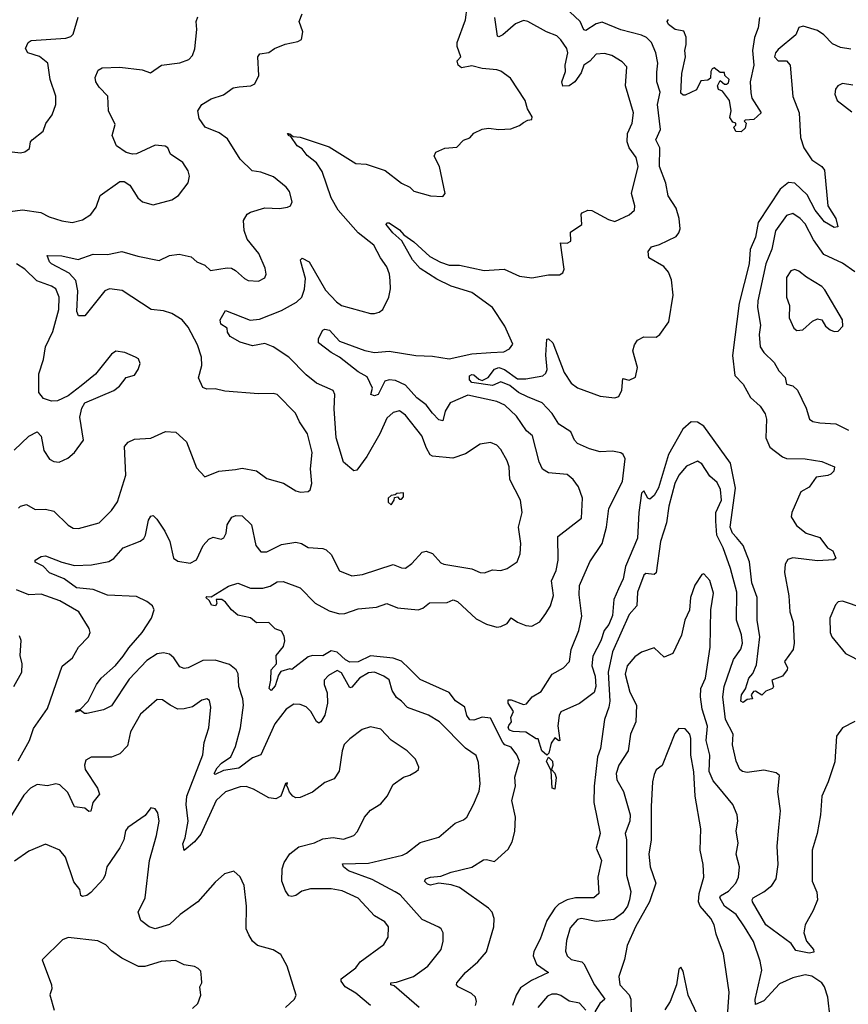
# Model space of a CAD drawing. Extents: x 2199565 to 2323334, y 894172 to 1018966.
# Tile 418 of 440: x 2312091 to 2316093, y 982271 to 987024. Entities that reach past the tile are written whole.
import ezdxf

# ---------------------------------------------------------------- set-up
doc = ezdxf.new("R2010")
doc.units = 0

msp = doc.modelspace()

# ---------------------------------------------------------------- linework, layer by layer
at = {"layer": '0CON10XD'}
for points in [[(2312085, 984666.4), (2312095, 984675.5), (2312123.9, 984683.9), (2312165, 984659.2), (2312215, 984660.9), (2312255, 984651.9), (2312325, 984584.2), (2312348.8, 984568.8), (2312375, 984567.5), (2312475, 984596), (2312534.2, 984655), (2312563.9, 984696.1), (2312602.9, 984825), (2312596.6, 984963.4), (2312615.5, 984984.5), (2312645, 984998.9), (2312725, 985004.5), (2312795, 985035.6), (2312845, 985032.9), (2312896.3, 984986.3), (2312945, 984860), (2312985, 984816.7), (2313052.5, 984845), (2313133.1, 984853.1), (2313165, 984858.5), (2313235, 984845.5), (2313285, 984809.2), (2313365, 984786), (2313425, 984749.2), (2313447.3, 984742.7), (2313483.9, 984746.1), (2313493.3, 984755), (2313501.2, 984785), (2313495.7, 984855.7), (2313504.2, 984934.2), (2313481.4, 985025), (2313443, 985083), (2313423.3, 985125), (2313335, 985214.3), (2313315, 985220), (2313245, 985217.5), (2313081.2, 985231.2), (2313035, 985242.5), (2312995, 985240.8), (2312975, 985248.8), (2312954.3, 985295), (2312970, 985355), (2312968.4, 985395), (2312949.5, 985455), (2312905, 985540.5), (2312875.4, 985575), (2312825, 985605.4), (2312785, 985619.1), (2312725.3, 985625.3), (2312586.2, 985716.2), (2312525, 985725.3), (2312502.5, 985715), (2312405.6, 985594.4), (2312375, 985594), (2312366.7, 985615), (2312372.2, 985715), (2312362.5, 985765), (2312330.2, 985800.2), (2312244.4, 985845), (2312234.4, 985855), (2312224.1, 985885.9), (2312295, 985884.4), (2312373.2, 985866.8), (2312445, 985892.3), (2312515, 985890.4), (2312585, 985905.6), (2312661.9, 985881.9), (2312765, 985862.5), (2312815, 985885.6), (2312861.7, 985891.7), (2312919.7, 985879.7), (2312946.7, 985855), (2312985, 985839.2), (2313013, 985813), (2313093, 985827), (2313114.3, 985824.3), (2313133.2, 985813.2), (2313176.2, 985775), (2313195, 985765.8), (2313245, 985761.4), (2313275, 985778.8), (2313282, 985795), (2313277.1, 985825), (2313245.6, 985895), (2313189.1, 985965), (2313175, 986006.7), (2313171.4, 986055), (2313190, 986085), (2313206.2, 986095), (2313275.6, 986115.6), (2313345, 986113.3), (2313385, 986119.2), (2313398.8, 986125), (2313407.5, 986145), (2313394, 986195), (2313377.5, 986215), (2313316.7, 986265), (2313255, 986287.5), (2313213.8, 986295), (2313155, 986350.8), (2313095, 986448.5), (2313055, 986478.5), (2312986, 986505), (2312957.4, 986547.4), (2312951.1, 986585), (2312970.8, 986615), (2313015, 986642.2), (2313075, 986662.2), (2313122.5, 986695), (2313150.5, 986699.5), (2313207.5, 986705), (2313226.7, 986715), (2313245.8, 986755), (2313240.8, 986845), (2313251.1, 986858.9), (2313295, 986865.7), (2313321.2, 986885), (2313373.1, 986906.9), (2313435, 986919.2), (2313451.7, 986928.3), (2313458, 986965), (2313441.2, 987015), (2313455, 987052.5)], [(2314020, 982255), (2313899.4, 982359.4), (2313884.2, 982365), (2313884, 982375), (2313911.7, 982378.3), (2313993.8, 982405), (2314062.9, 982455), (2314126, 982535), (2314137.1, 982575), (2314135.8, 982615.8), (2314126.7, 982635), (2314115, 982643.3), (2314035, 982680.6), (2313928.7, 982798.7), (2313905, 982813.7), (2313793.5, 982873.5), (2313678.8, 982915), (2313655.5, 982935), (2313650.5, 982949.5), (2313775, 982952.6), (2313939.4, 982990.6), (2313959.8, 983000.2), (2314025, 983051.4), (2314115, 983076.9), (2314194.6, 983145.4), (2314235, 983161.4), (2314251.4, 983175), (2314283.6, 983235), (2314309.5, 983300.5), (2314315.5, 983335), (2314307.8, 983437.8), (2314295, 983471.4), (2314245, 983507.8), (2314118.6, 983635), (2314065, 983666.7), (2313963.6, 983703.6), (2313934.7, 983734.7), (2313911.5, 983751.5), (2313889.5, 983785), (2313875, 983836.9), (2313850, 983855), (2313805, 983873.5), (2313775, 983871.8), (2313732.1, 983845), (2313695, 983802.2), (2313685, 983799.4), (2313645, 983870.8), (2313625, 983882.1), (2313582.6, 983857.4), (2313561.5, 983835), (2313561.5, 983815), (2313575.4, 983775), (2313577.8, 983725), (2313565, 983666), (2313545, 983633.8), (2313535, 983628), (2313525, 983636), (2313497.7, 983685), (2313475, 983707.5), (2313445, 983718.4), (2313415, 983719.3), (2313378, 983695), (2313323.1, 983625), (2313255, 983474.4), (2313215, 983460.9), (2313148.9, 983411.1), (2313075, 983400.2), (2313035, 983379.6), (2313030, 983385), (2313045, 983413.2), (2313065, 983435.6), (2313110.8, 983465), (2313133.8, 983515), (2313158.2, 983605), (2313171.3, 983715), (2313168.5, 983745), (2313148.9, 983805), (2313146.1, 983866.1), (2313135.7, 983885), (2313105, 983910.9), (2313035, 983932.2), (2312975, 983930.4), (2312905, 983895.6), (2312885, 983891.9), (2312865, 983900), (2312835, 983943.5), (2312815, 983960.7), (2312785, 983967.5), (2312755, 983962.4), (2312705, 983930.4), (2312620.1, 983839.9), (2312535, 983711.8), (2312495, 983692.5), (2312415.8, 983674.2), (2312404, 983675), (2312385, 983690), (2312361.2, 983681.2), (2312365, 983691.2), (2312385, 983696.2), (2312421.2, 983735), (2312462, 983815), (2312484.3, 983845), (2312554.2, 983905.8), (2312591.2, 983951.2), (2312618.4, 983991.6), (2312682.3, 984065), (2312726.7, 984135), (2312739.6, 984175), (2312732.2, 984195), (2312705.6, 984215), (2312655, 984239.6), (2312515, 984245.6), (2312445, 984273.8), (2312365, 984282.2), (2312305.2, 984325.2), (2312234.2, 984354.3), (2312205, 984385.5), (2312166.2, 984405), (2312165.8, 984415), (2312195, 984432.1), (2312215, 984435.3), (2312295, 984404.6), (2312355, 984389.6), (2312437.4, 984392.6), (2312521.4, 984408.6), (2312546.3, 984423.7), (2312590, 984475), (2312672.9, 984507.1), (2312689.7, 984520.3), (2312698.8, 984535), (2312712.4, 984607.6), (2312725, 984626.7), (2312735, 984630), (2312753, 984613), (2312791.9, 984555), (2312816.4, 984505), (2312833.3, 984425), (2312855, 984410), (2312915, 984400.9), (2312945, 984417.1), (2312977.7, 984485), (2313005, 984517.1), (2313025, 984525.4), (2313064.4, 984515.6), (2313077.5, 984522.5), (2313088.5, 984545), (2313092.7, 984585), (2313115, 984622), (2313135, 984630.8), (2313165, 984628.6), (2313210, 984585), (2313232.1, 984485), (2313255, 984455.6), (2313285, 984455.5), (2313355, 984490.9), (2313425, 984501.1), (2313452, 984495), (2313485, 984476.5), (2313555, 984471.4), (2313571.2, 984465), (2313595, 984442), (2313635, 984363.8), (2313695, 984339.4), (2313747.5, 984345), (2313895, 984394.5), (2313935, 984378.6), (2313955, 984377.1), (2313985, 984398.1), (2314035, 984453.8), (2314055, 984458.8), (2314085, 984447.5), (2314125, 984402.9), (2314140, 984395), (2314275, 984373.8), (2314315, 984355.6), (2314335.5, 984354.5), (2314375, 984368.9), (2314415, 984364.5), (2314446.2, 984375), (2314493.2, 984406.8), (2314508.9, 984445), (2314510.8, 984495), (2314500.4, 984575), (2314518.5, 984645), (2314510.5, 984705), (2314458.1, 984805), (2314455.5, 984865), (2314445, 984893.8), (2314415, 984949.2), (2314395, 984969.4), (2314365, 984983.1), (2314315, 984975.6), (2314245, 984928), (2314182.5, 984907.5), (2314085, 984917.5), (2314074.1, 984924.1), (2314055.4, 984955), (2314032.9, 985015), (2313955, 985115.6), (2313925, 985135.5), (2313895, 985127.9), (2313865, 985100.4), (2313830.6, 985025), (2313767.3, 984915), (2313719.7, 984850.3), (2313705, 984846.5), (2313655, 984888.8), (2313619.1, 985005), (2313609.3, 985145), (2313613.1, 985215), (2313604.4, 985234.4), (2313525, 985269.4), (2313475, 985310.4), (2313390.9, 985395), (2313315, 985445.3), (2313275, 985460.5), (2313215, 985450), (2313155, 985467.1), (2313108, 985495), (2313094, 985515), (2313093.3, 985535), (2313062, 985555), (2313058.6, 985575), (2313085, 985620), (2313204.1, 985574.1), (2313248.9, 985578.9), (2313355, 985620.4), (2313428.7, 985661.3), (2313453.5, 985685), (2313466.4, 985723.6), (2313471.1, 985775), (2313449.4, 985855), (2313448, 985865), (2313455, 985873.8), (2313488.9, 985855), (2313568.3, 985718.3), (2313621.5, 985661.5), (2313645, 985644.4), (2313785, 985605.7), (2313805, 985605.7), (2313827.5, 985612.5), (2313844.4, 985625.6), (2313874.3, 985685), (2313881.9, 985725), (2313880.5, 985765), (2313877.7, 985795), (2313865, 985831.9), (2313833.1, 985875), (2313801.5, 985935), (2313725, 985995.5), (2313628.5, 986105), (2313595.4, 986165), (2313551.3, 986291.3), (2313525, 986333.8), (2313479.4, 986369.4), (2313455, 986401.4), (2313430.5, 986415), (2313400, 986460), (2313390, 986465), (2313384.2, 986475), (2313390, 986475), (2313390, 986470), (2313395, 986472.5), (2313411.2, 986461.2), (2313445, 986457.1), (2313585, 986410.9), (2313715, 986330.5), (2313765, 986327.1), (2313856.7, 986296.7), (2313935, 986235.8), (2313975, 986215.8), (2313995, 986196), (2314075, 986173.8), (2314135, 986170), (2314146.2, 986185), (2314118.1, 986315), (2314092.5, 986365), (2314101.2, 986385), (2314145, 986403.8), (2314201.7, 986408.3), (2314235, 986442.5), (2314265, 986453.3), (2314285, 986476.2), (2314324.3, 986495.7), (2314355, 986500.8), (2314405, 986494.3), (2314463, 986497), (2314505, 986514), (2314525, 986528.8), (2314545, 986540), (2314565, 986542.5), (2314566.7, 986555), (2314544.5, 986594.5), (2314532.5, 986635), (2314461.7, 986741.7), (2314415.5, 986775.5), (2314395, 986781.9), (2314325, 986788.4), (2314275, 986801.3), (2314225, 986791.9), (2314208.2, 986805), (2314204, 986825), (2314222.2, 986845), (2314204.6, 986895), (2314204, 986915), (2314245, 987023.8), (2314252.7, 987085)], [(2314718, 983895), (2314746.7, 983925), (2314755, 983983.3), (2314791.8, 984075), (2314806.4, 984145), (2314792.5, 984247.5), (2314795, 984292.5), (2314845, 984406.2), (2314904.6, 984495), (2314925.2, 984574.8), (2314935.9, 984665), (2315002.3, 984795), (2315015.4, 984905), (2315006.5, 984925), (2314993.9, 984933.9), (2314955, 984941.2), (2314895, 984937.5), (2314842.4, 984952.4), (2314785, 984978.6), (2314770, 984995), (2314752.5, 985035), (2314695, 985071.6), (2314662.6, 985122.6), (2314613.9, 985173.9), (2314543, 985203), (2314499.5, 985225), (2314458.6, 985258.6), (2314415, 985275.4), (2314375, 985258.9), (2314275, 985272.6), (2314263.6, 985285), (2314264, 985305), (2314275, 985312), (2314285, 985310), (2314308.3, 985288.3), (2314325, 985282), (2314353.9, 985296.1), (2314385, 985337.7), (2314405, 985345.7), (2314432.7, 985335), (2314495, 985290.4), (2314535, 985290), (2314617.5, 985305), (2314632.7, 985317.3), (2314638.9, 985335), (2314632.5, 985405), (2314637.5, 985482.5), (2314645, 985483.3), (2314665.4, 985465), (2314720.6, 985320.6), (2314755, 985269.7), (2314785, 985246.9), (2314895, 985206.8), (2314965, 985198.4), (2314985, 985204.5), (2314998.9, 985235), (2315005, 985292.5), (2315035, 985283.8), (2315065, 985298.8), (2315075.5, 985345.5), (2315052.5, 985425), (2315060, 985455), (2315075, 985477.5), (2315105, 985492.5), (2315165, 985491.4), (2315182.5, 985505), (2315226.8, 985565), (2315247.4, 985695), (2315238.7, 985768.7), (2315224, 985805), (2315202.2, 985832.2), (2315130, 985875), (2315125.8, 985905), (2315142.5, 985927.5), (2315181.1, 985938.9), (2315261.7, 985978.3), (2315275.4, 985994.6), (2315280.9, 986015), (2315275.9, 986065), (2315261.3, 986115), (2315223.4, 986173.4), (2315212.5, 986235), (2315181.6, 986315), (2315182.5, 986405), (2315163.8, 986445), (2315186.2, 986495), (2315171.2, 986615), (2315184.1, 986675), (2315168.8, 986725), (2315168.4, 986771.6), (2315172.9, 986815), (2315163.6, 986863.6), (2315142.3, 986915), (2315118.2, 986938.2), (2315095, 986950.2), (2314995, 986975.7), (2314905, 987012.9), (2314875, 987004.7), (2314825, 986971.5), (2314816, 986975), (2314798.1, 987015), (2314724.2, 987084.2)], [(2312045, 986098.6), (2312105, 986106.2), (2312193.2, 986093.2), (2312233, 986073), (2312295, 986053.1), (2312345, 986045.6), (2312395, 986058.6), (2312435, 986084.2), (2312460.7, 986119.3), (2312480, 986175), (2312575, 986243.3), (2312595, 986242.5), (2312622.5, 986225), (2312662, 986165), (2312683.3, 986145), (2312735, 986130.8), (2312825.5, 986154.5), (2312857.5, 986175), (2312905, 986237.5), (2312911.7, 986268.3), (2312904, 986295), (2312878.6, 986335), (2312820, 986375), (2312805.8, 986405.8), (2312793.9, 986413.9), (2312745, 986419.2), (2312655, 986376.4), (2312635, 986374.5), (2312605, 986382.5), (2312559.2, 986415), (2312537.5, 986465), (2312552.3, 986517.7), (2312519.6, 986585), (2312516.7, 986655), (2312475, 986698), (2312458.9, 986725), (2312455.6, 986745), (2312469.4, 986780.6), (2312488.8, 986791.2), (2312575, 986795.7), (2312682.5, 986782.5), (2312723, 986767), (2312775.6, 986804.4), (2312864.7, 986815.3), (2312908.3, 986831.7), (2312925, 986851.2), (2312937.1, 986882.9), (2312947, 986977), (2312942.9, 987015), (2312951.3, 987038.7)], [(2312055, 986386), (2312095, 986382), (2312115, 986386.2), (2312137.7, 986402.3), (2312143.8, 986435), (2312151.2, 986445), (2312204.2, 986485.8), (2312217.3, 986522.7), (2312248, 986565), (2312265.8, 986614.2), (2312265.7, 986655), (2312238.6, 986735), (2312226.7, 986815), (2312186.1, 986846.1), (2312130, 986865), (2312118.8, 986885), (2312132, 986915), (2312146.6, 986923.4), (2312314.1, 986935.9), (2312337.3, 986942.7), (2312348.5, 986955), (2312373.8, 987036.2)], [(2313971.7, 983891.7), (2313935, 983927.2), (2313895, 983941.7), (2313785, 983952.5), (2313725, 983924.8), (2313685, 983923), (2313663.8, 983933.8), (2313625, 983971.6), (2313595, 983977.8), (2313555, 983953.1), (2313505, 983954.2), (2313485, 983947.6), (2313405, 983886.7), (2313395, 983890), (2313352.9, 983877.1), (2313340.8, 983859.2), (2313325, 983807.5), (2313305, 983785.8), (2313295.8, 983795.8), (2313304.2, 983835), (2313304.8, 983884.8), (2313330.6, 983915), (2313329.6, 983955), (2313365, 983998), (2313371.2, 984025), (2313368.7, 984048.7), (2313355, 984072.5), (2313324.2, 984084.2), (2313295, 984113.3), (2313235, 984112.5), (2313205, 984136), (2313145, 984150), (2313113.3, 984175), (2313085, 984212.5), (2313067.5, 984225), (2313040, 984225), (2313042.5, 984205), (2313036.7, 984195), (2313017, 984197), (2313008.3, 984218.3), (2312990, 984235), (2312995, 984240), (2313015, 984237.5), (2313099.8, 984290.2), (2313145, 984304.3), (2313205, 984279.2), (2313265, 984280), (2313300.7, 984289.3), (2313335, 984310.8), (2313362.7, 984312.7), (2313445, 984282.2), (2313517.3, 984207.3), (2313585, 984170.5), (2313635, 984155.4), (2313661.9, 984158.1), (2313725, 984180), (2313815, 984188.7), (2313865, 984205.4), (2313915, 984184.7), (2314015, 984174.5), (2314037.4, 984182.6), (2314070.3, 984209.7), (2314155, 984211.3), (2314185, 984222.7), (2314205, 984215.6), (2314295, 984131.8), (2314345, 984106.4), (2314395, 984091.4), (2314415, 984094), (2314445, 984110), (2314465, 984136.7), (2314495, 984115.7), (2314535, 984099.2), (2314565, 984096.9), (2314603.1, 984116.9), (2314632.9, 984157.1), (2314655.5, 984195), (2314668.8, 984245), (2314660.4, 984315), (2314682.7, 984365), (2314692.5, 984415), (2314690.3, 984529.7), (2314805, 984617.5), (2314809.1, 984715), (2314789.8, 984769.8), (2314764.4, 984805), (2314735, 984828.9), (2314645, 984835.9), (2314616.5, 984855), (2314599.5, 984889.5), (2314567.1, 985015), (2314539.2, 985039.1), (2314491, 985111), (2314435, 985163.3), (2314395, 985180.5), (2314255, 985210.8), (2314170, 985175), (2314146.5, 985135), (2314135, 985086.9), (2314115, 985092.4), (2314084.6, 985124.6), (2314055, 985165.3), (2314008.4, 985198.4), (2313955, 985260), (2313906.8, 985283.2), (2313875, 985285.5), (2313855, 985279.4), (2313821.9, 985215), (2313805, 985208.1), (2313787.5, 985215), (2313795.5, 985245.5), (2313770, 985300), (2313725, 985323.5), (2313635.7, 985395), (2313595, 985417.3), (2313533.6, 985465), (2313534.6, 985485), (2313555.3, 985524.7), (2313565, 985530.4), (2313586.5, 985525), (2313635, 985471.5), (2313757.4, 985427.4), (2313805, 985417.1), (2313875, 985424.5), (2314003.9, 985403.9), (2314085, 985400), (2314165, 985387.7), (2314275, 985410.7), (2314366.9, 985416.9), (2314428.8, 985421.2), (2314456, 985435), (2314472.9, 985457.1), (2314435, 985544.5), (2314375, 985634.7), (2314275, 985707), (2314175, 985737.8), (2314105, 985771.1), (2314025, 985822.5), (2313988.4, 985865), (2313936.4, 985956.4), (2313892.9, 985995), (2313860.4, 986035), (2313865, 986042.9), (2313875, 986043.3), (2313925, 986010.5), (2313947.1, 985985), (2313995, 985952.2), (2314071.5, 985881.5), (2314123, 985853), (2314165, 985839.3), (2314215, 985839), (2314335, 985813.2), (2314430.4, 985820.4), (2314505, 985785.6), (2314565, 985778), (2314645, 985793.1), (2314697.7, 985792.3), (2314715, 985802.5), (2314720.7, 985819.3), (2314703, 985947), (2314735, 985946), (2314753.3, 985955), (2314752, 985998), (2314806, 986035), (2314803.3, 986085), (2314808.3, 986091.7), (2314835, 986104), (2314855, 986102.9), (2314935, 986059.1), (2314965, 986050.4), (2315035, 986082.5), (2315060, 986105), (2315062.5, 986125), (2315045.6, 986185), (2315077.9, 986315), (2315068.6, 986358.6), (2315035.3, 986405.3), (2315024.7, 986435), (2315027.5, 986475), (2315049.1, 986525), (2315055.5, 986575), (2315016.4, 986705), (2315023.1, 986796.9), (2315001.7, 986821.7), (2314950.9, 986850.9), (2314915, 986861.2), (2314875, 986858.5), (2314845.6, 986824.4), (2314816.5, 986805), (2314802.7, 986767.3), (2314772.2, 986725), (2314745, 986705.4), (2314715, 986703.1), (2314710, 986725), (2314726.9, 986775), (2314726.4, 986805), (2314739.2, 986865), (2314733.8, 986885), (2314705, 986927.8), (2314685, 986946.2), (2314635, 986965.4), (2314545, 987016.2), (2314525, 987020.9), (2314485, 987004.6), (2314425, 986951.5), (2314405, 986941.9), (2314398.8, 986945), (2314385.9, 987035)], [(2315664, 987035), (2315658.1, 986985), (2315640.9, 986939.1), (2315630.8, 986875), (2315637.1, 986805), (2315620, 986725), (2315621.7, 986671.7), (2315627.5, 986645), (2315672.5, 986575), (2315637, 986543), (2315595, 986540), (2315590, 986535), (2315600, 986525), (2315595, 986500), (2315575, 986482.5), (2315550, 986485), (2315540, 986505), (2315550, 986515), (2315550, 986525), (2315535, 986530), (2315521.7, 986551.7), (2315526.7, 986585), (2315520, 986635), (2315485, 986680), (2315467, 986687), (2315461.2, 986705), (2315475, 986730), (2315495, 986712.5), (2315505, 986712.5), (2315515, 986720), (2315517.5, 986735), (2315497.5, 986755), (2315495, 986770), (2315475, 986770), (2315445, 986792.5), (2315435, 986787.5), (2315430, 986775), (2315428.3, 986741.7), (2315415, 986732.5), (2315380.7, 986729.3), (2315360, 986685), (2315305, 986660), (2315295, 986660), (2315285, 986670), (2315290, 986765), (2315307.3, 986845), (2315303.9, 986875), (2315310.6, 986905), (2315309.4, 986939.4), (2315298.6, 986968.6), (2315257.5, 986977.5), (2315225, 987000.8), (2315218.6, 987015), (2315224.5, 987025.5)], [(2316105, 986881.7), (2316055, 986889.7), (2316017.5, 986907.5), (2315975, 986952), (2315945, 986972.7), (2315875, 986992.5), (2315855, 986986.7), (2315839.1, 986950.9), (2315755, 986880), (2315742, 986865), (2315737.1, 986845), (2315755, 986825.4), (2315795.5, 986825.5), (2315812, 986805), (2315825.7, 986654.3), (2315855.4, 986575), (2315862.9, 986455), (2315877.9, 986405), (2315917.3, 986347.3), (2315965.5, 986315.5), (2315978, 986298), (2315994.5, 986125), (2316033.5, 986065), (2316042.5, 986025), (2316025, 986020.5), (2315978.5, 986048.5), (2315933.8, 986105), (2315895, 986179.1), (2315835, 986235.2), (2315805, 986238.9), (2315763.7, 986206.3), (2315658.2, 986045), (2315644.7, 985975), (2315618.8, 985915), (2315614.5, 985845.5), (2315566.7, 985655), (2315533.9, 985403.9), (2315546, 985306), (2315584.7, 985264.7), (2315620.1, 985200.1), (2315668.1, 985158.1), (2315691.3, 985121.3), (2315697.6, 985095), (2315695.3, 985005.3), (2315715, 984961.1), (2315775, 984913.5), (2315795, 984905.6), (2315885, 984903.8), (2315965, 984891.4), (2316026.2, 984865), (2316023.8, 984845), (2316009.1, 984830.9), (2315995, 984823.5), (2315938.8, 984815), (2315905, 984766.7), (2315864, 984745), (2315820.8, 984645), (2315818, 984625), (2315843, 984583), (2315890, 984545), (2315955, 984523.8), (2315992.5, 984475), (2316019.3, 984459.3), (2316032.5, 984425), (2316023, 984417), (2315945, 984411.5), (2315825, 984426.6), (2315801.5, 984418.5), (2315787.8, 984395), (2315785.6, 984355), (2315806.8, 984243.2), (2315811.5, 984165), (2315826.2, 984115), (2315831.8, 984015), (2315826.2, 983983.8), (2315784.4, 983925.6), (2315800, 983895), (2315798, 983885), (2315775, 983854.2), (2315723.3, 983835), (2315731.2, 983805), (2315727.5, 983795), (2315695, 983783.3), (2315675, 983762.5), (2315645, 983783.3), (2315635, 983781.2), (2315623.3, 983765), (2315630, 983745), (2315605, 983742.5), (2315585, 983727.5), (2315574.3, 983735), (2315577.5, 983765), (2315596.8, 983793.2), (2315613.6, 983845), (2315632.1, 983867.9), (2315650, 983910), (2315665.9, 984045), (2315653.3, 984125), (2315652.6, 984235), (2315626.9, 984305), (2315616.4, 984406.4), (2315584.7, 984485), (2315553.8, 984525), (2315534.2, 984545), (2315522.1, 984575), (2315547.7, 984762.3), (2315523.9, 984883.9), (2315395, 985061.8), (2315365, 985081.6), (2315335, 985082.5), (2315293.3, 985046.8), (2315225, 984925.6), (2315176.3, 984765), (2315155, 984726.5), (2315135, 984709.4), (2315124.6, 984714.6), (2315105, 984749.2), (2315095, 984738.8), (2315081.2, 984645), (2315075, 984520.8), (2315017.7, 984385), (2315006.2, 984325), (2314983.3, 984276.7), (2314961.5, 984225), (2314955, 984147.1), (2314936.8, 984105), (2314914.7, 984075.3), (2314897.2, 984025), (2314859, 983951), (2314854.6, 983905), (2314869.8, 983855), (2314874.2, 983805), (2314865, 983775.5), (2314795, 983722.5), (2314705, 983683.3), (2314696, 983665), (2314690, 983615), (2314700, 983545), (2314695, 983542.5), (2314675, 983557.5), (2314657.9, 983532.1), (2314647, 983483), (2314636.4, 983473.6), (2314613.3, 983495), (2314595, 983552.5), (2314585, 983552.5), (2314535.3, 983585.3), (2314475, 983587.1), (2314457.1, 983595), (2314450.8, 983605), (2314452.9, 983617.1), (2314466.2, 983635), (2314463.8, 983655), (2314476.2, 983685), (2314450, 983725), (2314450, 983740), (2314465, 983740), (2314525, 983718.8), (2314538.3, 983721.7), (2314566.7, 983755), (2314609.1, 983780.9), (2314662.9, 983865), (2314718, 983895)], [(2316115, 986708.8), (2316065, 986715.7), (2316043.3, 986705), (2316031.2, 986688.8), (2316028, 986665), (2316038.8, 986635), (2316110.3, 986580.3)], [(2316125, 985806.9), (2316065, 985848.2), (2315975, 985891.3), (2315925, 985962.1), (2315885, 986038.5), (2315860.4, 986065), (2315825, 986088.5), (2315795, 986079.6), (2315741.1, 986005), (2315724, 985916), (2315694.4, 985845), (2315657, 985667), (2315655.3, 985635), (2315669.1, 985549.1), (2315663.1, 985505), (2315668.2, 985445), (2315685, 985416.9), (2315735, 985368.6), (2315758.4, 985328.4), (2315787.6, 985297.6), (2315795, 985264), (2315825, 985256), (2315848, 985235), (2315889.4, 985149.4), (2315905.7, 985095.7), (2315922.5, 985085), (2315955, 985078.6), (2316033.7, 985073.7), (2316095, 985042.5)], [(2312064.1, 984945.9), (2312135, 985014.2), (2312175, 985033.8), (2312194.2, 985014.2), (2312208.1, 984945), (2312235, 984902), (2312255, 984890.8), (2312281.2, 984888.8), (2312323, 984907), (2312356, 984935), (2312398.6, 984995), (2312381.9, 985105), (2312391.7, 985148.3), (2312405, 985173.8), (2312545, 985233.8), (2312573.3, 985255), (2312605, 985297.5), (2312645, 985307.5), (2312663.3, 985335), (2312673.3, 985365), (2312665, 985387.5), (2312650, 985395), (2312598.3, 985418.3), (2312555, 985424), (2312535, 985410), (2312457.5, 985312.5), (2312387, 985257), (2312325, 985208.6), (2312274.2, 985184.2), (2312245, 985182.9), (2312205.5, 985195.5), (2312182.9, 985225), (2312182.7, 985315), (2312206.3, 985383.7), (2312215.2, 985444.8), (2312251.3, 985518.6), (2312280.4, 985625), (2312281.2, 985685), (2312265, 985724.4), (2312245, 985737.9), (2312174.2, 985764.2), (2312115, 985820.4), (2312075, 985846.2)], [(2316025, 985518.6), (2316045, 985520.8), (2316066.2, 985545), (2316066, 985575), (2315979.9, 985719.9), (2315965, 985736.7), (2315891.4, 985781.4), (2315855, 985810.8), (2315835, 985817.5), (2315815, 985811.2), (2315795, 985780), (2315794.4, 985685), (2315809.5, 985645), (2315806.9, 985585), (2315829.4, 985535), (2315845, 985524.4), (2315873.7, 985526.3), (2315920.9, 985569.1), (2315945, 985580.6), (2315965.8, 985575), (2315982.5, 985545), (2316005, 985527.5), (2316025, 985518.6)], [(2316125, 983635.3), (2316065, 983605.5), (2316035.5, 983565), (2316028.3, 983441.7), (2315995.3, 983344.7), (2315965.5, 983275), (2315959.6, 983185), (2315943.2, 983095), (2315918.1, 983015), (2315918.2, 982865), (2315941.9, 982811.9), (2315943.8, 982775), (2315924.2, 982724.2), (2315884.2, 982655), (2315877.8, 982615), (2315891.2, 982575), (2315924.5, 982535), (2315927.6, 982522.4), (2315905, 982518.4), (2315840, 982530), (2315817.8, 982565), (2315694.5, 982654.5), (2315630.8, 982765), (2315628.2, 982775), (2315634.4, 982785), (2315685, 982813.3), (2315723.9, 982845), (2315745, 982876.7), (2315755.2, 982945), (2315749.7, 983035), (2315758.1, 983125), (2315766, 983205), (2315753.3, 983296.7), (2315761.4, 983375), (2315745, 983388.1), (2315685, 983400.4), (2315605, 983389.6), (2315582.5, 983395), (2315569.5, 983405), (2315551.5, 983445), (2315534.1, 983524.1), (2315537.2, 983575), (2315500.8, 983645), (2315487.2, 983755), (2315493, 983805), (2315538.8, 983935), (2315574.6, 983985), (2315582.2, 984015), (2315576.7, 984055), (2315553.4, 984125), (2315555, 984261.2), (2315524.7, 984375), (2315488.6, 984475), (2315459, 984535), (2315452.8, 984602.8), (2315453.5, 984645), (2315481.6, 984705), (2315475.6, 984755.6), (2315459.9, 984789.9), (2315425, 984820), (2315385, 984880), (2315365, 984892.2), (2315311.2, 984868.8), (2315274.2, 984825), (2315255.7, 984785), (2315226.1, 984675), (2315214.7, 984595), (2315186.9, 984505), (2315165, 984353.8), (2315155, 984346), (2315115, 984351.1), (2315105, 984342.5), (2315075, 984260), (2315072.5, 984195), (2315035, 984153.1), (2314955, 983971.9), (2314933, 983875), (2314941.1, 983735), (2314937.2, 983705), (2314916.4, 983645), (2314896.7, 983505), (2314881.2, 983465), (2314866.2, 983323.8), (2314864.5, 983244.5), (2314894.6, 983095), (2314875.6, 983025), (2314900.4, 982965), (2314883.2, 982885), (2314888.2, 982805), (2314864.7, 982785.3), (2314775, 982784.2), (2314735.2, 982774.8), (2314695.5, 982755), (2314675.3, 982735), (2314637.1, 982675), (2314605.5, 982585), (2314574.5, 982525), (2314571.5, 982505), (2314587.3, 982465), (2314645.6, 982425), (2314563.1, 982385), (2314510.5, 982349.5), (2314489.6, 982315), (2314471.8, 982265)], [(2313885, 984682.5), (2313900, 984705), (2313901.7, 984718.3), (2313915, 984720), (2313925, 984710), (2313935, 984710), (2313945, 984720), (2313945, 984740), (2313913, 984737), (2313905, 984730), (2313885, 984727.5), (2313870, 984715), (2313870, 984695), (2313885, 984682.5)], [(2316005.6, 982205), (2315993.7, 982305), (2315978.2, 982355), (2315964.8, 982374.8), (2315916.9, 982406.9), (2315885, 982413.1), (2315825, 982398.8), (2315760.8, 982369.1), (2315685, 982287.9), (2315645, 982270), (2315643.6, 982293.6), (2315675.4, 982435), (2315668.3, 982478.3), (2315634.7, 982574.7), (2315591.8, 982645), (2315551.5, 982705), (2315495, 982744.6), (2315473.1, 982785), (2315475.4, 982795), (2315515, 982816.3), (2315550.6, 982855), (2315562.2, 982885), (2315568.2, 982935), (2315551.8, 982995), (2315562.1, 983047.9), (2315551.3, 983108.7), (2315558.9, 983155), (2315557.1, 983185), (2315535.7, 983235), (2315468.2, 983318.2), (2315440, 983350), (2315421.3, 983395), (2315423.9, 983473.9), (2315406.9, 983545), (2315412.9, 983612.9), (2315386.8, 983695), (2315379.5, 983755), (2315381.4, 983795), (2315402.8, 983845), (2315425.8, 983995), (2315429.1, 984175), (2315441.5, 984255), (2315425, 984317.5), (2315395, 984348.8), (2315385, 984346.2), (2315352.5, 984295), (2315331.4, 984235), (2315326.4, 984173.6), (2315304, 984126), (2315287, 984053), (2315245, 983964.2), (2315203.6, 983946.4), (2315155, 983991.4), (2315095, 983970.4), (2315061.6, 983948.4), (2315024.4, 983905.6), (2315014.7, 983865), (2315038.2, 983778.2), (2315070, 983715), (2315066.3, 983633.7), (2315041.4, 983575), (2315030, 983495), (2314984.5, 983425), (2314971.8, 983385), (2314974.6, 983354.6), (2315007.9, 983297.9), (2315040.3, 983185), (2315038.3, 983155), (2315015.5, 983095), (2315021.4, 983065), (2315022, 982895), (2315042.9, 982815), (2315037.2, 982775), (2315027.2, 982745), (2315005, 982712.9), (2314960.1, 982679.9), (2314875, 982671.3), (2314805, 982685.8), (2314785, 982679.6), (2314749.5, 982640.5), (2314732, 982578), (2314728, 982528), (2314735, 982504.3), (2314755, 982487.7), (2314805.4, 982475.4), (2314816.4, 982466.4), (2314866.6, 982365), (2314917.5, 982295), (2314893.9, 982275), (2314868.2, 982235)], [(2312083, 983447), (2312138.9, 983545), (2312157, 983603), (2312225, 983698.9), (2312296, 983904), (2312345.9, 983944.1), (2312374.4, 983995), (2312422.5, 984045), (2312431.4, 984065), (2312425.8, 984085), (2312376.5, 984165), (2312285, 984219.2), (2312195, 984250.9), (2312135, 984247.8), (2312075, 984271.6)], [(2316165, 984182.9), (2316065, 984217.1), (2316045, 984214), (2316030.9, 984199.1), (2316004.4, 984135), (2316006, 984065), (2316014, 984045), (2316080, 983965), (2316165, 983921.4)], [(2312062.2, 983805), (2312101.4, 983875), (2312102.9, 983915), (2312092.9, 983955), (2312097.7, 984027.7), (2312089.5, 984049.5)], [(2314293.3, 982265), (2314298.1, 982285), (2314292, 982305), (2314273.4, 982323.4), (2314208.8, 982355), (2314200, 982365), (2314201.9, 982375), (2314245, 982424.4), (2314304.4, 982475), (2314345, 982524.2), (2314381.8, 982645), (2314383.5, 982685), (2314372.5, 982715), (2314354.7, 982734.7), (2314215, 982834), (2314175, 982847.2), (2314115, 982855.4), (2314075, 982846.2), (2314060.1, 982850.1), (2314045.7, 982865), (2314052.7, 982877.3), (2314075, 982885.3), (2314125, 982889.7), (2314175, 982908.8), (2314275, 982933.1), (2314331.9, 982968.1), (2314345, 982970.4), (2314385, 982960), (2314450.6, 983019.4), (2314469.1, 983055), (2314481.8, 983105), (2314485.4, 983175), (2314468.8, 983255), (2314486, 983324), (2314483.2, 983366.8), (2314505.4, 983445), (2314492.5, 983475), (2314465, 983512.2), (2314435, 983523.4), (2314424, 983534), (2314365, 983651.4), (2314325, 983656.9), (2314285, 983642), (2314265, 983644.7), (2314250.7, 983665), (2314240.9, 983705), (2314195.4, 983735.4), (2314165, 983776.8), (2314025, 983838.8), (2313971.7, 983891.7)], [(2312818, 983715), (2312780.3, 983740.3), (2312755, 983742), (2312675, 983671.9), (2312625.7, 983585.7), (2312611.5, 983518.5), (2312575, 983480.4), (2312535, 983464.6), (2312435.8, 983464.2), (2312410.8, 983449.2), (2312404.3, 983425.7), (2312406.9, 983405), (2312467.1, 983315), (2312475.8, 983285), (2312444.3, 983245), (2312435, 983202.5), (2312425, 983201.2), (2312405, 983218), (2312355, 983224), (2312323.3, 983293.2), (2312285, 983330.8), (2312265, 983334.7), (2312225, 983326.3), (2312175, 983332.1), (2312142.9, 983315), (2312110.2, 983279.8), (2312002.5, 983105)], [(2313785, 982264.2), (2313714.4, 982325), (2313663.3, 982355), (2313643.1, 982383.1), (2313643.2, 982393.2), (2313715, 982446.9), (2313735.8, 982475), (2313850, 982560), (2313870.5, 982595), (2313871.9, 982645), (2313855, 982668.1), (2313805, 982698.1), (2313725, 982782.5), (2313649, 982819), (2313595, 982828.8), (2313495, 982828.5), (2313453.3, 982816.7), (2313425, 982796), (2313405, 982790.8), (2313391.2, 982795), (2313375, 982818.8), (2313357.5, 982865), (2313359.4, 982925), (2313368.9, 982955), (2313395, 982998), (2313438.8, 983031.2), (2313515, 983050), (2313555, 983070.4), (2313605, 983076.7), (2313655, 983067.8), (2313705, 983085.7), (2313722.9, 983105), (2313757.1, 983175), (2313785, 983207.5), (2313835, 983238), (2313865.6, 983275), (2313895, 983331.2), (2313945, 983368), (2313975, 983376.2), (2314006.7, 983395), (2314018, 983405), (2314019.2, 983415), (2314003.3, 983455), (2313962, 983495), (2313885.3, 983545.3), (2313835, 983599.4), (2313785, 983610), (2313745, 983598), (2313685, 983553.1), (2313658.9, 983525), (2313648.5, 983495), (2313633.6, 983396.4), (2313610.3, 983359.7), (2313565, 983341.1), (2313505, 983294.4), (2313445, 983269.2), (2313425, 983268), (2313410, 983275), (2313393.8, 983295), (2313385, 983320), (2313380, 983325), (2313385, 983340), (2313375, 983337.5), (2313352, 983275), (2313327.9, 983262.1), (2313295, 983267.1), (2313220, 983310), (2313185, 983322.2), (2313155, 983320.4), (2313085, 983296.2), (2313040.4, 983255), (2312965, 983091.9), (2312935, 983054.4), (2312885, 983014), (2312878.6, 983045), (2312890.4, 983075), (2312904.6, 983155), (2312895.3, 983235.3), (2312897.6, 983275), (2312975.3, 983475), (2312981.8, 983535), (2313003.8, 983605), (2313014.4, 983705), (2313007.9, 983737.9), (2312995, 983746), (2312970.7, 983739.3), (2312925, 983706.9), (2312885, 983696.9), (2312855, 983695.6), (2312818, 983715)], [(2315511.2, 982235), (2315518.6, 982328.6), (2315490, 982515), (2315455, 982608.8), (2315445.3, 982655), (2315430, 982685), (2315377.8, 982745), (2315369.2, 982765), (2315372.4, 982805), (2315396.1, 982885), (2315392.5, 982945), (2315377.6, 983015), (2315381.7, 983118.3), (2315354.2, 983275), (2315347.7, 983392.3), (2315333.3, 983473.3), (2315333.4, 983553.4), (2315327.5, 983575), (2315305, 983600.4), (2315275, 983601.9), (2315255, 983578.6), (2315195, 983423.8), (2315165, 983403.3), (2315155, 983380), (2315147.7, 983345), (2315140.8, 983225), (2315140.6, 983065), (2315130, 982995), (2315136.6, 982935), (2315163.9, 982855), (2315132.5, 982765), (2315065.8, 982645), (2315025.3, 982555), (2315012.3, 982487.7), (2314984.7, 982405), (2314990.4, 982365), (2315035, 982317.1), (2315043.5, 982295), (2315043.7, 982216.3)], [(2314675, 983308.8), (2314663.1, 983315), (2314658.3, 983398.3), (2314635.5, 983444.5), (2314645, 983464.2), (2314664.5, 983445), (2314666.3, 983423.7), (2314660, 983405), (2314675, 983386.2), (2314681.5, 983365), (2314675, 983308.8)], [(2313375, 982256), (2313418.8, 982295), (2313426, 982315), (2313382.5, 982455), (2313351.7, 982511.7), (2313315, 982534.3), (2313238.8, 982555), (2313215.5, 982575.5), (2313196.9, 982606.9), (2313185.4, 982635.4), (2313186.2, 982745), (2313175.7, 982845), (2313155, 982886.2), (2313125, 982913.3), (2313079.7, 982900.3), (2313035, 982860), (2312951.4, 982765), (2312866.3, 982703.6), (2312815, 982656.4), (2312744.6, 982634.6), (2312716, 982645), (2312675.9, 982675.9), (2312663.7, 982716.3), (2312696.2, 982785), (2312717.3, 982965), (2312751.8, 983085), (2312764.4, 983155), (2312758.1, 983195), (2312745, 983213.8), (2312725, 983220), (2312697, 983183), (2312613.8, 983125), (2312602.4, 983107.6), (2312593.1, 983065), (2312573.9, 983026.1)], [(2312573.9, 983026.1), (2312511.9, 982935), (2312504.5, 982895.5), (2312494.2, 982875), (2312435, 982810.6), (2312415, 982795.8), (2312395, 982791.2), (2312386.2, 982796.2), (2312382, 982825), (2312352.5, 982862.5), (2312311.7, 982981.7), (2312285.4, 983015.4), (2312215, 983044), (2312135, 983009.4), (2312065, 982961.1)], [(2312925, 982250), (2312950.8, 982275), (2312965.6, 982315), (2312960.8, 982355), (2312970, 982375), (2312968.8, 982398.8), (2312965, 982430), (2312953.6, 982443.6), (2312935, 982452.5), (2312885, 982461.2), (2312843, 982483), (2312775, 982477.3), (2312695, 982452.7), (2312665, 982452.5), (2312585, 982493.8), (2312535, 982528.6), (2312507.6, 982557.6), (2312467.8, 982577.8), (2312325, 982592.5), (2312298.3, 982581.7), (2312198.8, 982485), (2312244.3, 982365), (2312245.7, 982345), (2312236.1, 982316.1), (2312257, 982243)], [(2315366.3, 982216.3), (2315319.5, 982315), (2315295, 982430), (2315285, 982450), (2315275, 982440), (2315263.1, 982365), (2315232.9, 982285), (2315206.4, 982243.6)], [(2314825, 982242.3), (2314795, 982276.8), (2314745, 982285.5), (2314705, 982313.5), (2314685, 982320.2), (2314660.7, 982319.3), (2314640.2, 982309.8), (2314594.2, 982255.8)]]:
    msp.add_lwpolyline(points, dxfattribs=at)

doc.saveas('drawing.dxf')
